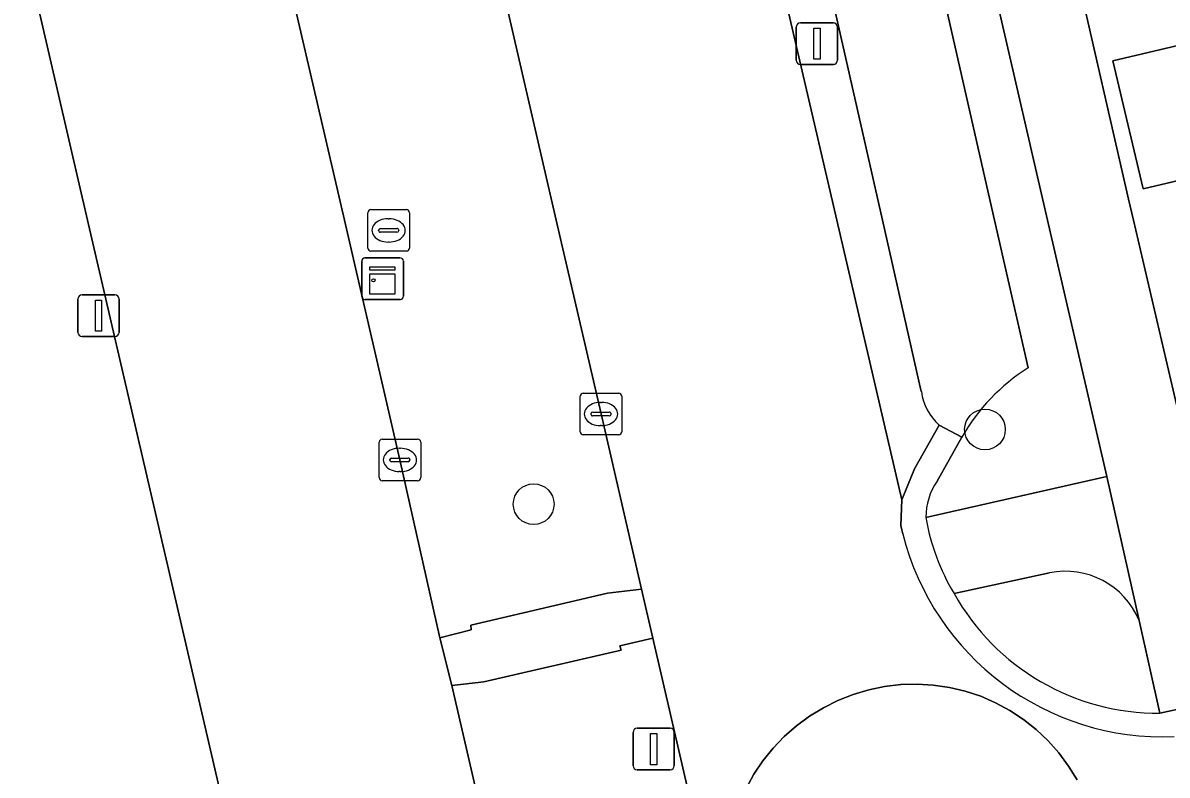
# Model space of a CAD drawing. Extents: x 156412 to 157779, y 382335 to 383768.
# Drawn here: x 156576.49 to 156603.98, y 383236.66 to 383254.75 of the extents above; entities that cross this region are included whole.
import ezdxf

# ---------------------------------------------------------------- set-up
doc = ezdxf.new("R2010")
doc.units = 0
for name, color, linetype in [('IMGEO_Berm_groen', 7, 'Continuous'), ('IMGEO_Boom', 7, 'Continuous'), ('IMGEO_Brandkraan', 7, 'Continuous'), ('IMGEO_Erf', 7, 'Continuous'), ('IMGEO_Greppel_droge_sloot', 7, 'Continuous'), ('IMGEO_Kast', 7, 'Continuous'), ('IMGEO_Kolk', 7, 'Continuous'), ('IMGEO_Lichtmast', 7, 'Continuous'), ('IMGEO_Pand', 7, 'Continuous'), ('IMGEO_Parkeervlak_open', 7, 'Continuous'), ('IMGEO_Rijbaan_lokaal_gesloten', 7, 'Continuous'), ('IMGEO_Rijbaan_lokaal_open', 7, 'Continuous'), ('IMGEO_Voetpad_open', 7, 'Continuous')]:
    doc.layers.add(name, color=color, linetype=linetype)

msp = doc.modelspace()

# ---------------------------------------------------------------- linework, layer by layer
at = {"layer": 'IMGEO_Berm_groen'}
for points in [[(156598.186, 383242.856), (156602.531, 383243.838), (156601.111, 383250), (156590.017, 383298.148)], [(156586.201, 383294.234), (156586.513, 383293.089), (156586.402, 383293.057), (156586.645, 383290.85), (156591.394, 383270.026), (156596.05, 383250), (156597.611, 383243.284), (156597.909, 383244.024), (156598.504, 383245.078)], [(156590.429, 383291.436), (156599.838, 383250), (156600.643, 383246.455)], [(156598.077, 383245.884), (156597.144, 383250), (156587.862, 383290.954)], [(156580.644, 383265.421), (156581.138, 383263.227), (156581.656, 383261.006), (156585.189, 383261.811), (156585.842, 383259.256), (156582.275, 383258.391), (156584.217, 383250), (156585.549, 383244.24), (156586.509, 383239.962), (156587.261, 383240.154), (156587.251, 383240.263), (156590.541, 383241.036), (156591.355, 383241.13), (156590.382, 383245.344), (156589.308, 383250), (156585.34, 383267.206)], [(156599.047, 383244.785), (156598.461, 383243.726)], [(156601.158, 383241.523), (156598.863, 383241.03)], [(156603.81, 383238.151), (156603.309, 383240.38)], [(156591.627, 383239.954), (156590.837, 383239.767), (156590.865, 383239.666), (156587.567, 383238.901), (156586.8, 383238.814), (156589.591, 383226.717)], [(156594.961, 383225.531), (156594.539, 383227.35), (156591.627, 383239.954)]]:
    msp.add_lwpolyline(points, dxfattribs=at)
for centre, radius, start, end in [((156603.255, 383242.361), 4.856, 122.5396, 150.0563), ((156599.39, 383246.063), 1.325, 187.7784, 228.0488), ((156599.65, 383242.872), 1.464, 144.3015, 180.6159), ((156601.541, 383239.649), 1.913, 22.4763, 101.553), ((156603.767, 383243.766), 5.616, 209.1622, 270.4416)]:
    msp.add_arc(centre, radius, start, end, dxfattribs=at)
at = {"layer": 'IMGEO_Boom'}
for centre in [(156599.606, 383244.973), (156588.764, 383243.176)]:
    msp.add_circle(centre, 0.489, dxfattribs=at)
at = {"layer": 'IMGEO_Brandkraan'}
for p, q in [((156584.779, 383249.332), (156584.779, 383250.184)), ((156584.854, 383250.258), (156585.706, 383250.258)), ((156585.78, 383250.184), (156585.78, 383249.332)), ((156585.267, 383250.038), (156585.292, 383250.038)), ((156585.038, 383249.752), (156585.038, 383249.764)), ((156585.476, 383249.715), (156585.078, 383249.715)), ((156585.081, 383249.801), (156585.479, 383249.801)), ((156585.522, 383249.764), (156585.522, 383249.752)), ((156585.29, 383249.478), (156585.265, 383249.478)), ((156585.706, 383249.258), (156584.854, 383249.258))]:
    msp.add_line(p, q, dxfattribs=at)
for points in [[(156584.779, 383249.332), (156584.779, 383250.184)], [(156584.854, 383250.258), (156585.706, 383250.258)], [(156585.78, 383250.184), (156585.78, 383249.332)], [(156585.706, 383249.258), (156584.854, 383249.258)]]:
    msp.add_lwpolyline(points, dxfattribs=at)
for centre, radius, start, end in [((156584.856, 383250.182), 0.0765, 91.552, 178.448), ((156584.856, 383250.182), 0.0765, 91.552, 178.448), ((156585.704, 383250.182), 0.0765, 1.552, 88.448), ((156585.704, 383250.182), 0.0765, 1.552, 88.448), ((156585.078, 383249.761), 0.0403, 85.8775, 175.7526), ((156585.075, 383249.751), 0.0366, 178.938, 274.7102), ((156585.479, 383249.758), 0.043, 264.8664, 352.4533), ((156585.483, 383249.763), 0.0386, 1.7309, 96.639), ((156584.856, 383249.334), 0.0765, 181.552, 268.448), ((156584.856, 383249.334), 0.0765, 181.552, 268.448), ((156585.704, 383249.334), 0.0765, 271.552, 358.448), ((156585.704, 383249.334), 0.0765, 271.552, 358.448)]:
    msp.add_arc(centre, radius, start, end, dxfattribs=at)
for centre, major_axis, ratio, start_param, end_param in [((156585.266, 383249.758), (-0.387, 0.002), 0.722429, 4.712389, 7.853982), ((156585.291, 383249.758), (-0.39, 0.002), 0.717154, 1.570796, 4.712389)]:
    msp.add_ellipse(centre, major_axis=major_axis, ratio=ratio, start_param=start_param, end_param=end_param, dxfattribs=at)
at = {"layer": 'IMGEO_Erf'}
msp.add_lwpolyline([(156624.503, 383288.765), (156621.199, 383288.001), (156616.018, 383286.802), (156607.551, 383284.84), (156604.229, 383284.07), (156603.779, 383286.014), (156598.85, 383284.873), (156601.668, 383272.703), (156598.159, 383271.89), (156599.282, 383267.009), (156603.053, 383250.509), (156603.172, 383250), (156604.575, 383243.99), (156623.906, 383248.448)], dxfattribs=at)
msp.add_lwpolyline([(156602.68, 383253.832), (156606.106, 383254.644), (156606.836, 383251.566), (156603.409, 383250.754)], close=True, dxfattribs=at)
at = {"layer": 'IMGEO_Greppel_droge_sloot'}
for points in [[(156600.643, 383246.455), (156599.838, 383250), (156590.429, 383291.436)], [(156587.862, 383290.954), (156597.144, 383250), (156598.077, 383245.884)], [(156598.504, 383245.078), (156599.047, 383244.785)]]:
    msp.add_lwpolyline(points, dxfattribs=at)
for centre, radius, start, end in [((156603.255, 383242.361), 4.856, 122.5396, 150.0563), ((156599.39, 383246.063), 1.325, 187.7784, 228.0488)]:
    msp.add_arc(centre, radius, start, end, dxfattribs=at)
at = {"layer": 'IMGEO_Kast'}
for p, q in [((156584.711, 383249.095), (156585.552, 383249.095)), ((156585.552, 383249.095), (156584.711, 383249.095)), ((156584.636, 383248.17), (156584.636, 383249.011)), ((156584.636, 383249.011), (156584.636, 383248.17)), ((156585.636, 383249.02), (156585.636, 383248.179)), ((156585.636, 383248.179), (156585.636, 383249.02)), ((156585.561, 383248.095), (156584.72, 383248.095)), ((156584.72, 383248.095), (156585.561, 383248.095))]:
    msp.add_line(p, q, dxfattribs=at)
for points in [[(156584.831, 383248.885), (156585.431, 383248.885), (156585.431, 383248.8), (156584.831, 383248.8), (156584.831, 383248.885)], [(156584.831, 383248.71), (156585.431, 383248.71), (156585.431, 383248.221), (156584.831, 383248.221), (156584.831, 383248.71)]]:
    msp.add_lwpolyline(points, dxfattribs=at)
msp.add_circle((156584.915, 383248.559), 0.0377, dxfattribs=at)
for centre, start, end in [((156584.714, 383249.017), 92.4484, 184.2845), ((156584.714, 383249.017), 92.4484, 184.2845), ((156585.558, 383249.017), 2.4484, 94.2845), ((156585.558, 383249.017), 2.4484, 94.2845), ((156584.714, 383248.173), 182.4484, 274.2845), ((156584.714, 383248.173), 182.4484, 274.2845), ((156585.558, 383248.173), 272.4484, 4.2845), ((156585.558, 383248.173), 272.4484, 4.2845)]:
    msp.add_arc(centre, 0.0779, start, end, dxfattribs=at)
at = {"layer": 'IMGEO_Kolk'}
for p, q in [((156589.881, 383244.918), (156589.881, 383245.77)), ((156589.956, 383245.844), (156590.808, 383245.844)), ((156590.882, 383245.77), (156590.882, 383244.918)), ((156590.369, 383245.624), (156590.394, 383245.624)), ((156590.14, 383245.338), (156590.14, 383245.35)), ((156590.578, 383245.301), (156590.18, 383245.301)), ((156590.183, 383245.387), (156590.581, 383245.387)), ((156590.624, 383245.35), (156590.624, 383245.338)), ((156590.392, 383245.064), (156590.367, 383245.064)), ((156585.05, 383243.814), (156585.05, 383244.666)), ((156585.125, 383244.74), (156585.977, 383244.74)), ((156586.051, 383244.666), (156586.051, 383243.814)), ((156590.808, 383244.844), (156589.956, 383244.844)), ((156585.538, 383244.52), (156585.563, 383244.52)), ((156585.309, 383244.234), (156585.309, 383244.246)), ((156585.747, 383244.197), (156585.349, 383244.197)), ((156585.352, 383244.283), (156585.75, 383244.283)), ((156585.793, 383244.246), (156585.793, 383244.234)), ((156585.561, 383243.96), (156585.536, 383243.96)), ((156585.977, 383243.74), (156585.125, 383243.74))]:
    msp.add_line(p, q, dxfattribs=at)
for points in [[(156589.881, 383244.918), (156589.881, 383245.77)], [(156589.956, 383245.844), (156590.808, 383245.844)], [(156590.882, 383245.77), (156590.882, 383244.918)], [(156585.05, 383243.814), (156585.05, 383244.666)], [(156585.125, 383244.74), (156585.977, 383244.74)], [(156586.051, 383244.666), (156586.051, 383243.814)], [(156590.808, 383244.844), (156589.956, 383244.844)], [(156585.977, 383243.74), (156585.125, 383243.74)]]:
    msp.add_lwpolyline(points, dxfattribs=at)
for centre, radius, start, end in [((156589.958, 383245.768), 0.0765, 91.552, 178.448), ((156589.958, 383245.768), 0.0765, 91.552, 178.448), ((156590.806, 383245.768), 0.0765, 1.552, 88.448), ((156590.806, 383245.768), 0.0765, 1.552, 88.448), ((156590.18, 383245.347), 0.0403, 85.8775, 175.7526), ((156590.177, 383245.337), 0.0366, 178.938, 274.7102), ((156590.581, 383245.344), 0.043, 264.8664, 352.4533), ((156590.585, 383245.349), 0.0386, 1.7309, 96.639), ((156589.958, 383244.92), 0.0765, 181.552, 268.448), ((156589.958, 383244.92), 0.0765, 181.552, 268.448), ((156590.806, 383244.92), 0.0765, 271.552, 358.448), ((156590.806, 383244.92), 0.0765, 271.552, 358.448), ((156585.127, 383244.664), 0.0765, 91.552, 178.448), ((156585.127, 383244.664), 0.0765, 91.552, 178.448), ((156585.975, 383244.664), 0.0765, 1.552, 88.448), ((156585.975, 383244.664), 0.0765, 1.552, 88.448), ((156585.349, 383244.243), 0.0403, 85.8775, 175.7526), ((156585.346, 383244.233), 0.0366, 178.938, 274.7102), ((156585.75, 383244.24), 0.043, 264.8664, 352.4533), ((156585.754, 383244.245), 0.0386, 1.7309, 96.639), ((156585.127, 383243.816), 0.0765, 181.552, 268.448), ((156585.127, 383243.816), 0.0765, 181.552, 268.448), ((156585.975, 383243.816), 0.0765, 271.552, 358.448), ((156585.975, 383243.816), 0.0765, 271.552, 358.448)]:
    msp.add_arc(centre, radius, start, end, dxfattribs=at)
for centre, major_axis, ratio, start_param, end_param in [((156590.368, 383245.344), (-0.387, 0.002), 0.722429, 4.712389, 7.853982), ((156590.393, 383245.344), (-0.39, 0.002), 0.717154, 1.570796, 4.712389), ((156585.537, 383244.24), (-0.387, 0.002), 0.722429, 4.712389, 7.853982), ((156585.562, 383244.24), (-0.39, 0.002), 0.717154, 1.570796, 4.712389)]:
    msp.add_ellipse(centre, major_axis=major_axis, ratio=ratio, start_param=start_param, end_param=end_param, dxfattribs=at)
at = {"layer": 'IMGEO_Lichtmast'}
for p, q in [((156595.074, 383253.848), (156595.074, 383254.648)), ((156595.074, 383254.648), (156595.074, 383253.848)), ((156595.174, 383254.748), (156595.964, 383254.748)), ((156595.964, 383254.748), (156595.174, 383254.748)), ((156596.064, 383254.648), (156596.064, 383253.848)), ((156596.064, 383253.848), (156596.064, 383254.648)), ((156595.964, 383253.748), (156595.174, 383253.748)), ((156595.174, 383253.748), (156595.964, 383253.748)), ((156577.915, 383248.207), (156578.705, 383248.207)), ((156578.705, 383248.207), (156577.915, 383248.207)), ((156577.815, 383247.307), (156577.815, 383248.107)), ((156577.815, 383248.107), (156577.815, 383247.307)), ((156578.805, 383248.107), (156578.805, 383247.307)), ((156578.805, 383247.307), (156578.805, 383248.107)), ((156578.705, 383247.207), (156577.915, 383247.207)), ((156577.915, 383247.207), (156578.705, 383247.207)), ((156591.253, 383237.788), (156592.043, 383237.788)), ((156592.043, 383237.788), (156591.253, 383237.788)), ((156591.153, 383236.888), (156591.153, 383237.688)), ((156591.153, 383237.688), (156591.153, 383236.888)), ((156592.143, 383237.688), (156592.143, 383236.888)), ((156592.143, 383236.888), (156592.143, 383237.688)), ((156592.043, 383236.788), (156591.253, 383236.788)), ((156591.253, 383236.788), (156592.043, 383236.788))]:
    msp.add_line(p, q, dxfattribs=at)
for points in [[(156595.494, 383254.623), (156595.644, 383254.623), (156595.644, 383253.873), (156595.494, 383253.873), (156595.494, 383254.623)], [(156578.235, 383248.082), (156578.385, 383248.082), (156578.385, 383247.332), (156578.235, 383247.332), (156578.235, 383248.082)], [(156591.573, 383237.663), (156591.723, 383237.663), (156591.723, 383236.913), (156591.573, 383236.913), (156591.573, 383237.663)]]:
    msp.add_lwpolyline(points, dxfattribs=at)
for centre, start, end in [((156595.174, 383254.648), 90, 180), ((156595.174, 383254.648), 90, 180), ((156595.964, 383254.648), 0, 90), ((156595.964, 383254.648), 360, 90), ((156595.174, 383253.848), 180, 270), ((156595.174, 383253.848), 180, 270), ((156595.964, 383253.848), 270, 0), ((156595.964, 383253.848), 270, 0), ((156577.915, 383248.107), 90, 180), ((156577.915, 383248.107), 90, 180), ((156578.705, 383248.107), 0, 90), ((156578.705, 383248.107), 360, 90), ((156577.915, 383247.307), 180, 270), ((156577.915, 383247.307), 180, 270), ((156578.705, 383247.307), 270, 0), ((156578.705, 383247.307), 270, 0), ((156591.253, 383237.688), 90, 180), ((156591.253, 383237.688), 90, 180), ((156592.043, 383237.688), 0, 90), ((156592.043, 383237.688), 360, 90), ((156591.253, 383236.888), 180, 270), ((156591.253, 383236.888), 180, 270), ((156592.043, 383236.888), 270, 0), ((156592.043, 383236.888), 270, 0)]:
    msp.add_arc(centre, 0.1, start, end, dxfattribs=at)
at = {"layer": 'IMGEO_Pand'}
msp.add_lwpolyline([(156602.68, 383253.832), (156603.409, 383250.754), (156606.836, 383251.566), (156606.106, 383254.644)], close=True, dxfattribs=at)
at = {"layer": 'IMGEO_Parkeervlak_open'}
msp.add_lwpolyline([(156582.171, 383232.219), (156578.05, 383250), (156574.804, 383264.002), (156573.166, 383263.654), (156569.936, 383262.927), (156572.925, 383250), (156574.23, 383244.35), (156577.304, 383231.031), (156580.537, 383231.814)], close=True, dxfattribs=at)
at = {"layer": 'IMGEO_Rijbaan_lokaal_gesloten'}
for points in [[(156568.074, 383342.016), (156571.465, 383327.409), (156573.29, 383319.457), (156579.352, 383293.115), (156581.145, 383285.248), (156581.792, 383282.582), (156583.216, 383276.411), (156585.024, 383268.578), (156585.34, 383267.206), (156589.308, 383250), (156590.382, 383245.344), (156591.355, 383241.13), (156591.627, 383239.954), (156594.539, 383227.35), (156594.961, 383225.531), (156596.777, 383217.694), (156600.905, 383199.885)], [(156597.633, 383242.464), (156597.609, 383242.562), (156597.587, 383242.66), (156597.611, 383243.284), (156596.05, 383250), (156591.394, 383270.026), (156586.645, 383290.85), (156586.402, 383293.057), (156586.513, 383293.089), (156586.201, 383294.234), (156583.563, 383305.666), (156583.276, 383306.668), (156583.152, 383306.635), (156582.698, 383307.866), (156581.056, 383314.93), (156579.165, 383323.259), (156578.722, 383325.646), (156578.629, 383326.107), (156578.135, 383328.241)], [(156593.87, 383236.341), (156594.057, 383236.683), (156594.273, 383237.007), (156594.516, 383237.311), (156594.785, 383237.593), (156595.078, 383237.85), (156595.392, 383238.081), (156595.725, 383238.283), (156596.074, 383238.456), (156596.437, 383238.601), (156596.812, 383238.714), (156597.195, 383238.793), (156597.583, 383238.839), (156597.974, 383238.85), (156598.364, 383238.827), (156598.751, 383238.77), (156599.132, 383238.68), (156599.503, 383238.556), (156599.861, 383238.401), (156600.205, 383238.215), (156600.532, 383237.999), (156600.838, 383237.756), (156601.121, 383237.487), (156601.38, 383237.194), (156601.613, 383236.879), (156601.817, 383236.546)]]:
    msp.add_lwpolyline(points, dxfattribs=at)
msp.add_arc((156603.882, 383244.023), 6.441, 194.0076, 272.4103, dxfattribs=at)
at = {"layer": 'IMGEO_Rijbaan_lokaal_open'}
for points in [[(156577.927, 383277.186), (156576.965, 383281.308), (156576.393, 383283.894), (156575.336, 383283.654), (156570.564, 383282.573), (156571.009, 383280.35), (156574.804, 383264.002), (156578.05, 383250), (156582.171, 383232.219), (156586.359, 383214.105), (156591.774, 383190.97), (156596.115, 383191.994), (156597.575, 383192.339), (156594.495, 383205.643), (156593.734, 383208.841), (156593.15, 383211.382), (156592.399, 383214.673)], [(156589.591, 383226.717), (156586.8, 383238.814), (156586.509, 383239.962), (156585.549, 383244.24), (156584.217, 383250), (156582.275, 383258.391), (156581.656, 383261.006), (156581.138, 383263.227), (156580.644, 383265.421)], [(156598.461, 383243.726), (156599.047, 383244.785), (156598.504, 383245.078), (156597.909, 383244.024), (156597.611, 383243.284), (156597.587, 383242.66), (156597.609, 383242.562), (156597.633, 383242.464)], [(156625.241, 383242.984), (156621.854, 383242.201), (156619.399, 383241.641), (156608.272, 383239.135), (156605.803, 383238.582), (156603.81, 383238.151)], [(156601.817, 383236.546), (156601.613, 383236.879), (156601.38, 383237.194), (156601.121, 383237.487), (156600.838, 383237.756), (156600.532, 383237.999), (156600.205, 383238.215), (156599.861, 383238.401), (156599.503, 383238.556), (156599.132, 383238.68), (156598.751, 383238.77), (156598.364, 383238.827), (156597.974, 383238.85), (156597.583, 383238.839), (156597.195, 383238.793), (156596.812, 383238.714), (156596.437, 383238.601), (156596.074, 383238.456), (156595.725, 383238.283), (156595.392, 383238.081), (156595.078, 383237.85), (156594.785, 383237.593), (156594.516, 383237.311), (156594.273, 383237.007), (156594.057, 383236.683), (156593.87, 383236.341)]]:
    msp.add_lwpolyline(points, dxfattribs=at)
for centre, radius, start, end in [((156599.65, 383242.872), 1.464, 144.3015, 180.6159), ((156603.351, 383243.732), 5.239, 189.6304, 211.0547), ((156603.882, 383244.023), 6.441, 194.0076, 272.4103), ((156603.767, 383243.766), 5.616, 209.1622, 270.4416)]:
    msp.add_arc(centre, radius, start, end, dxfattribs=at)
at = {"layer": 'IMGEO_Voetpad_open'}
for points in [[(156580.901, 383328.856), (156578.135, 383328.241), (156578.629, 383326.107), (156583.239, 383327.243), (156588.646, 383304.055), (156590.017, 383298.148), (156601.111, 383250), (156602.531, 383243.838), (156603.309, 383240.38), (156603.81, 383238.151), (156605.803, 383238.582), (156604.91, 383242.554), (156604.575, 383243.99), (156603.172, 383250), (156603.053, 383250.509), (156599.282, 383267.009)], [(156602.531, 383243.838), (156598.186, 383242.856)], [(156603.309, 383240.38), (156602.531, 383243.838)], [(156598.863, 383241.03), (156601.158, 383241.523)]]:
    msp.add_lwpolyline(points, dxfattribs=at)
msp.add_lwpolyline([(156586.8, 383238.814), (156587.567, 383238.901), (156590.865, 383239.666), (156590.837, 383239.767), (156591.627, 383239.954), (156591.355, 383241.13), (156590.541, 383241.036), (156587.251, 383240.263), (156587.261, 383240.154), (156586.509, 383239.962)], close=True, dxfattribs=at)
for centre, radius, start, end in [((156603.351, 383243.732), 5.239, 189.6304, 211.0547), ((156601.541, 383239.649), 1.913, 22.4763, 101.553)]:
    msp.add_arc(centre, radius, start, end, dxfattribs=at)

doc.saveas('drawing.dxf')
